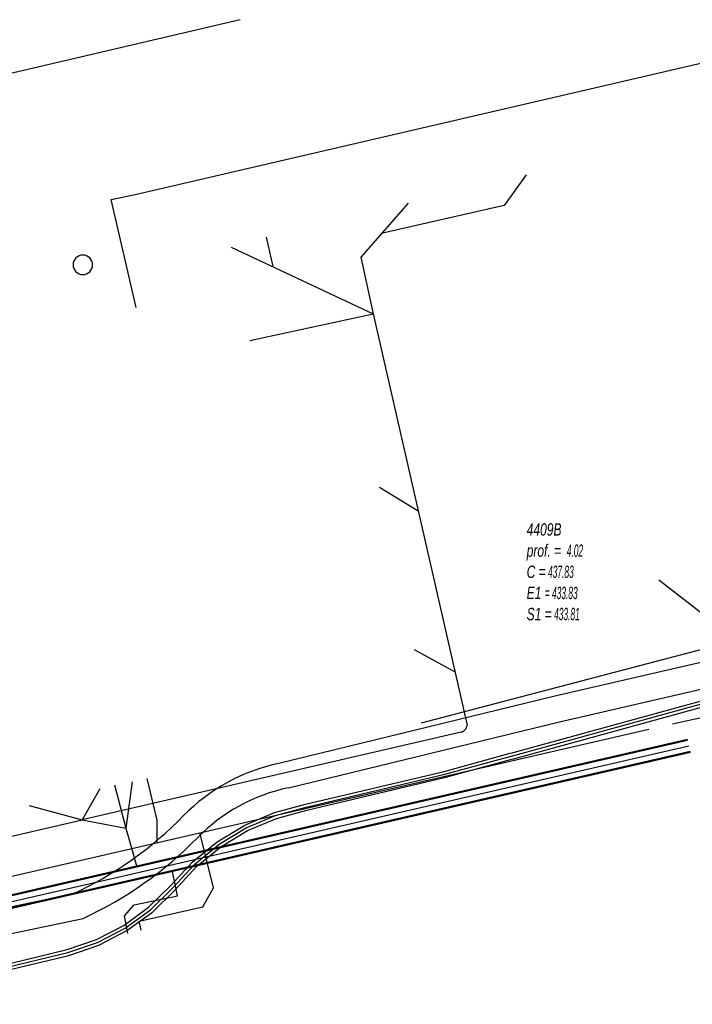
# Model space of a CAD drawing. Header units: metres. Extents: x 2695563 to 2696938, y 1260544 to 1262032.
# Tile 261 of 340: x 2696543 to 2696571, y 1261585 to 1261625. Entities that reach past the tile are written whole.
import ezdxf

# ---------------------------------------------------------------- set-up
doc = ezdxf.new("R2010")
doc.units = ezdxf.units.M
doc.header["$LTSCALE"] = 100
doc.linetypes.add('AUSGEZOGEN', pattern=[0])
for name, color, linetype in [('Eau potable_Cadastre des conduites_Ouvrage spécial_Ligne', 171, 'AUSGEZOGEN'), ('EU_Cadastre des conduites', 24, 'AUSGEZOGEN'), ('EU_Cadastre des conduites_Regard normalisé – Texte', 24, 'AUSGEZOGEN'), ('Réseau électrique_Cadastre des conduite_Bord du tracé', 1, 'AUSGEZOGEN'), ('Réseau électrique_Cadastre des conduite_Tronçon de tracé', 1, 'AUSGEZOGEN'), ('Télécommunications_SW_Cadastre des conduites_Bord du tracé', 94, 'AUSGEZOGEN')]:
    doc.layers.add(name, color=color, linetype=linetype)
doc.styles.add('ARIAL', font='arial.ttf')

# ---------------------------------------------------------------- blocks, each defined once
blk = doc.blocks.new('COMPLEXOBJECT_1563')
at = {"layer": 'EU_Cadastre des conduites', "color": 24, "linetype": 'AUSGEZOGEN', "transparency": 33554687}
for p, q in [((6556.839, 11613.003), (6560.675, 11596.229)), ((6560.432, 11595.935), (6544.977, 11592.362))]:
    blk.add_line(p, q, dxfattribs=at)
for centre, radius, start, end in [((6560.306, 11596.29), 0.376, 289.5667, 317.6392), ((6560.293, 11596.291), 0.387, 318.7679, 350.7441)]:
    blk.add_arc(centre, radius, start, end, dxfattribs=at)
blk = doc.blocks.new('COMPLEXOBJECT_1564')
at = {"layer": 'EU_Cadastre des conduites', "color": 24, "linetype": 'AUSGEZOGEN', "transparency": 33554687}
for p, q in [((6535.614, 11590.194), (6544.977, 11592.362)), ((6534.797, 11591.096), (6534.935, 11590.413))]:
    blk.add_line(p, q, dxfattribs=at)
for centre, radius, start, end in [((6535.407, 11590.72), 0.563, 212.9991, 240.6183), ((6535.409, 11590.72), 0.564, 240.4358, 291.275)]:
    blk.add_arc(centre, radius, start, end, dxfattribs=at)
blk = doc.blocks.new('COMPLEXOBJECT_1785')
at = {"layer": 'Réseau électrique_Cadastre des conduite_Bord du tracé', "color": 1, "linetype": 'AUSGEZOGEN', "transparency": 33554687}
blk.add_line((6591.073, 11604.559), (6590.087, 11604.347), dxfattribs=at)
for points in [[(6589.66, 11603.323), (6583.765, 11601.938), (6574.034, 11599.665), (6564.201, 11597.396), (6552.996, 11594.663)], [(6553.382, 11593.667), (6564.445, 11596.364), (6574.274, 11598.633), (6584.007, 11600.906), (6590.031, 11602.321)], [(6544.58, 11589.335), (6539.507, 11588.277), (6539.724, 11587.24), (6545.012, 11588.343)]]:
    blk.add_lwpolyline(points, dxfattribs=at)
for centre, radius, start, end in [((6589.606, 11603.881), 1.617, 285.2577, 24.8095), ((6589.29, 11604.078), 0.841, 296.1033, 18.6252), ((6554.556, 11587.207), 7.617, 101.8176, 135.6283), ((6554.886, 11586.524), 7.3, 101.8879, 135.5687), ((6538.187, 11603.198), 15.266, 294.7567, 315.6894), ((6538.46, 11602.568), 15.661, 294.7293, 315.7204)]:
    blk.add_arc(centre, radius, start, end, dxfattribs=at)

msp = doc.modelspace()

# ---------------------------------------------------------------- hatches: boundary and pattern name
at = {"layer": 'Réseau électrique_Cadastre des conduite_Bord du tracé', "lineweight": 18, "transparency": 33554687}
h = msp.add_hatch(dxfattribs=at)
h.set_pattern_fill('MUSTER', color=1, scale=6075, style=0, pattern_type=2)
h.set_pattern_definition([(0, (2708005, 1273150), (6075, 6075), [6075, -6075]), (90, (2708005, 1273150), (-6075, 6075), [6075, -6075])])
h.paths.add_polyline_path([(2696591.057, 1261604.157), (2696591.069, 1261604.12), (2696591.078, 1261604.082), (2696591.087, 1261604.044), (2696591.093, 1261604.005), (2696591.097, 1261603.966), (2696591.1, 1261603.927), (2696591.101, 1261603.888), (2696591.1, 1261603.849), (2696591.097, 1261603.81), (2696591.093, 1261603.771), (2696591.087, 1261603.733), (2696591.078, 1261603.695), (2696591.069, 1261603.657), (2696591.057, 1261603.619), (2696591.044, 1261603.583), (2696591.029, 1261603.547), (2696591.012, 1261603.511), (2696590.994, 1261603.477), (2696590.974, 1261603.443), (2696590.952, 1261603.411), (2696590.929, 1261603.379), (2696590.905, 1261603.348), (2696590.879, 1261603.319), (2696590.852, 1261603.291), (2696590.824, 1261603.264), (2696590.794, 1261603.238), (2696590.763, 1261603.214), (2696590.731, 1261603.192), (2696590.698, 1261603.171), (2696590.665, 1261603.151), (2696590.63, 1261603.133), (2696584.735, 1261601.748), (2696575.004, 1261599.475), (2696565.171, 1261597.206), (2696553.966, 1261594.473), (2696553.824, 1261594.442), (2696553.683, 1261594.408), (2696553.543, 1261594.372), (2696553.403, 1261594.333), (2696553.264, 1261594.291), (2696553.126, 1261594.247), (2696552.989, 1261594.2), (2696552.853, 1261594.15), (2696552.718, 1261594.098), (2696552.583, 1261594.043), (2696552.45, 1261593.986), (2696552.318, 1261593.926), (2696552.187, 1261593.864), (2696552.058, 1261593.799), (2696551.929, 1261593.732), (2696551.802, 1261593.662), (2696551.676, 1261593.59), (2696551.552, 1261593.515), (2696551.429, 1261593.439), (2696551.307, 1261593.359), (2696551.187, 1261593.278), (2696551.069, 1261593.194), (2696550.952, 1261593.108), (2696550.837, 1261593.02), (2696550.724, 1261592.93), (2696550.612, 1261592.837), (2696550.502, 1261592.743), (2696550.394, 1261592.646), (2696550.288, 1261592.547), (2696550.183, 1261592.447), (2696550.081, 1261592.344), (2696549.955, 1261592.216), (2696549.827, 1261592.09), (2696549.697, 1261591.965), (2696549.566, 1261591.841), (2696549.434, 1261591.719), (2696549.3, 1261591.599), (2696549.165, 1261591.48), (2696549.029, 1261591.363), (2696548.891, 1261591.247), (2696548.751, 1261591.134), (2696548.611, 1261591.021), (2696548.469, 1261590.911), (2696548.326, 1261590.802), (2696548.181, 1261590.695), (2696548.035, 1261590.589), (2696547.888, 1261590.485), (2696547.74, 1261590.383), (2696547.591, 1261590.283), (2696547.44, 1261590.185), (2696547.289, 1261590.088), (2696547.136, 1261589.993), (2696546.982, 1261589.9), (2696546.827, 1261589.808), (2696546.671, 1261589.719), (2696546.514, 1261589.631), (2696546.355, 1261589.546), (2696546.196, 1261589.462), (2696546.036, 1261589.38), (2696545.875, 1261589.3), (2696545.713, 1261589.221), (2696545.55, 1261589.145), (2696540.477, 1261588.087), (2696540.694, 1261587.05), (2696545.982, 1261588.153), (2696546.15, 1261588.231), (2696546.316, 1261588.312), (2696546.482, 1261588.394), (2696546.647, 1261588.478), (2696546.811, 1261588.565), (2696546.973, 1261588.653), (2696547.135, 1261588.743), (2696547.296, 1261588.835), (2696547.455, 1261588.929), (2696547.614, 1261589.025), (2696547.771, 1261589.122), (2696547.927, 1261589.222), (2696548.082, 1261589.323), (2696548.235, 1261589.426), (2696548.388, 1261589.531), (2696548.539, 1261589.638), (2696548.689, 1261589.747), (2696548.838, 1261589.857), (2696548.985, 1261589.969), (2696549.131, 1261590.083), (2696549.276, 1261590.198), (2696549.419, 1261590.315), (2696549.561, 1261590.434), (2696549.701, 1261590.555), (2696549.84, 1261590.677), (2696549.978, 1261590.801), (2696550.114, 1261590.926), (2696550.248, 1261591.053), (2696550.381, 1261591.182), (2696550.513, 1261591.312), (2696550.643, 1261591.444), (2696550.741, 1261591.542), (2696550.841, 1261591.638), (2696550.942, 1261591.732), (2696551.045, 1261591.824), (2696551.15, 1261591.915), (2696551.257, 1261592.003), (2696551.365, 1261592.089), (2696551.475, 1261592.173), (2696551.587, 1261592.255), (2696551.7, 1261592.335), (2696551.814, 1261592.413), (2696551.93, 1261592.488), (2696552.048, 1261592.562), (2696552.166, 1261592.633), (2696552.286, 1261592.701), (2696552.408, 1261592.768), (2696552.531, 1261592.832), (2696552.654, 1261592.894), (2696552.779, 1261592.954), (2696552.905, 1261593.011), (2696553.033, 1261593.066), (2696553.161, 1261593.118), (2696553.29, 1261593.168), (2696553.42, 1261593.215), (2696553.551, 1261593.26), (2696553.682, 1261593.303), (2696553.815, 1261593.343), (2696553.948, 1261593.38), (2696554.082, 1261593.415), (2696554.217, 1261593.447), (2696554.352, 1261593.477), (2696565.415, 1261596.174), (2696575.244, 1261598.443), (2696584.977, 1261600.716), (2696591.001, 1261602.131), (2696591.088, 1261602.157), (2696591.173, 1261602.188), (2696591.256, 1261602.224), (2696591.337, 1261602.265), (2696591.416, 1261602.31), (2696591.492, 1261602.359), (2696591.565, 1261602.412), (2696591.635, 1261602.47), (2696591.702, 1261602.531), (2696591.765, 1261602.596), (2696591.824, 1261602.664), (2696591.88, 1261602.736), (2696591.931, 1261602.81), (2696591.979, 1261602.888), (2696592.021, 1261602.967), (2696592.06, 1261603.05), (2696592.093, 1261603.134), (2696592.122, 1261603.22), (2696592.146, 1261603.307), (2696592.165, 1261603.396), (2696592.179, 1261603.485), (2696592.188, 1261603.575), (2696592.192, 1261603.666), (2696592.191, 1261603.756), (2696592.185, 1261603.847), (2696592.173, 1261603.937), (2696592.157, 1261604.026), (2696592.136, 1261604.114), (2696592.11, 1261604.201), (2696592.079, 1261604.286), (2696592.043, 1261604.369)], flags=0)

# ---------------------------------------------------------------- linework, layer by layer
at = {"layer": 'Eau potable_Cadastre des conduites_Ouvrage spécial_Ligne', "color": 7, "linetype": 'AUSGEZOGEN', "transparency": 33554687}
for start, end in [(90, 270), (270, 90)]:
    msp.add_arc((2696545.97, 1261614.81), 0.4, start, end, dxfattribs=at)
at = {"layer": 'EU_Cadastre des conduites', "color": 24, "linetype": 'AUSGEZOGEN', "transparency": 33554687}
for p, q in [((2696553.453, 1261615.933), (2696553.723, 1261614.747)), ((2696552.019, 1261615.534), (2696557.809, 1261612.813)), ((2696552.776, 1261611.728), (2696557.809, 1261612.813)), ((2696558.071, 1261605.745), (2696559.64, 1261604.781)), ((2696603.737, 1261603.592), (2696570.017, 1261596.075)), ((2696569.46, 1261601.962), (2696572.634, 1261599.5)), ((2696559.777, 1261596.134), (2696572.634, 1261599.5)), ((2696559.479, 1261599.114), (2696561.168, 1261598.19)), ((2696569.056, 1261595.86), (2696530.889, 1261587.043)), ((2696547.258, 1261593.599), (2696547.727, 1261591.833)), ((2696547.978, 1261593.716), (2696547.727, 1261591.833)), ((2696548.575, 1261593.854), (2696548.994, 1261592.159)), ((2696546.661, 1261593.436), (2696545.947, 1261592.172)), ((2696543.786, 1261592.757), (2696545.947, 1261592.172)), ((2696545.947, 1261592.172), (2696547.727, 1261591.833)), ((2696548.994, 1261592.159), (2696548.991, 1261591.219)), ((2696547.727, 1261591.833), (2696548.173, 1261590.259)), ((2696551.302, 1261589.396), (2696550.749, 1261591.606)), ((2696549.837, 1261589.075), (2696549.626, 1261590.071))]:
    msp.add_line(p, q, dxfattribs=at)
at = {"layer": 'EU_Cadastre des conduites', "linetype": 'AUSGEZOGEN', "transparency": 33554687}
for p, q in [((2696570.628, 1261595.444), (2696528.952, 1261585.864)), ((2696570.632, 1261595.425), (2696528.956, 1261585.845)), ((2696570.636, 1261595.405), (2696528.96, 1261585.825)), ((2696570.74, 1261594.957), (2696529.064, 1261585.377)), ((2696570.744, 1261594.937), (2696529.068, 1261585.357)), ((2696570.748, 1261594.918), (2696529.072, 1261585.338))]:
    msp.add_line(p, q, dxfattribs=at)
at = {"layer": 'EU_Cadastre des conduites', "color": 255, "transparency": 33554687}
msp.add_line((2696570.688, 1261595.181), (2696529.012, 1261585.601), dxfattribs=at)
at = {"layer": 'EU_Cadastre des conduites', "color": 24, "linetype": 'AUSGEZOGEN', "transparency": 33554687}
for points in [[(2696564.048, 1261618.485), (2696563.157, 1261617.23), (2696558.14, 1261616.087)], [(2696559.242, 1261617.328), (2696557.301, 1261615.117), (2696557.809, 1261612.813)], [(2696548.35, 1261587.668), (2696548.269, 1261588.037), (2696550.87, 1261588.624), (2696551.302, 1261589.396)], [(2696547.799, 1261587.541), (2696547.671, 1261588.256), (2696548.062, 1261588.704), (2696549.837, 1261589.075)]]:
    msp.add_lwpolyline(points, dxfattribs=at)
at = {"layer": 'Réseau électrique_Cadastre des conduite_Tronçon de tracé', "color": 1, "linetype": 'AUSGEZOGEN', "transparency": 33554687}
msp.add_lwpolyline([(2696548.15, 1261613.067), (2696547.131, 1261617.471), (2696548.11, 1261617.677), (2696578.712, 1261624.783)], dxfattribs=at)
at = {"layer": 'Télécommunications_SW_Cadastre des conduites_Bord du tracé', "linetype": 'AUSGEZOGEN', "transparency": 33554687}
for p, q in [((2696563.421, 1261594.894), (2696576.762, 1261598.562)), ((2696563.487, 1261594.652), (2696576.824, 1261598.32)), ((2696560.705, 1261594.15), (2696563.402, 1261594.888)), ((2696560.767, 1261593.908), (2696563.468, 1261594.646)), ((2696555.047, 1261592.806), (2696560.705, 1261594.15)), ((2696555.109, 1261592.564), (2696560.767, 1261593.908)), ((2696553.785, 1261592.469), (2696555.047, 1261592.806)), ((2696552.577, 1261591.955), (2696553.785, 1261592.469)), ((2696553.867, 1261592.232), (2696555.109, 1261592.564)), ((2696552.691, 1261591.732), (2696553.867, 1261592.232)), ((2696551.452, 1261591.276), (2696552.577, 1261591.955)), ((2696551.597, 1261591.071), (2696552.691, 1261591.732)), ((2696550.435, 1261590.445), (2696551.452, 1261591.276)), ((2696550.607, 1261590.263), (2696551.597, 1261591.071)), ((2696549.553, 1261589.488), (2696550.435, 1261590.445)), ((2696549.733, 1261589.314), (2696550.607, 1261590.263)), ((2696548.653, 1261588.604), (2696549.553, 1261589.488)), ((2696548.815, 1261588.412), (2696549.733, 1261589.314)), ((2696547.636, 1261587.867), (2696548.653, 1261588.604)), ((2696547.768, 1261587.653), (2696548.815, 1261588.412)), ((2696546.521, 1261587.289), (2696547.636, 1261587.867)), ((2696546.619, 1261587.059), (2696547.768, 1261587.653)), ((2696545.329, 1261586.883), (2696546.521, 1261587.289)), ((2696537.06, 1261584.891), (2696545.329, 1261586.883)), ((2696545.399, 1261586.643), (2696546.619, 1261587.059)), ((2696537.118, 1261584.649), (2696545.399, 1261586.643))]:
    msp.add_line(p, q, dxfattribs=at)
at = {"layer": 'Télécommunications_SW_Cadastre des conduites_Bord du tracé', "color": 255, "transparency": 33554687}
for p, q in [((2696563.454, 1261594.773), (2696576.793, 1261598.441)), ((2696560.736, 1261594.029), (2696563.435, 1261594.767)), ((2696555.078, 1261592.685), (2696560.736, 1261594.029)), ((2696553.826, 1261592.351), (2696555.078, 1261592.685)), ((2696552.634, 1261591.844), (2696553.826, 1261592.351)), ((2696551.525, 1261591.174), (2696552.634, 1261591.844)), ((2696550.521, 1261590.354), (2696551.525, 1261591.174)), ((2696549.643, 1261589.401), (2696550.521, 1261590.354)), ((2696548.734, 1261588.508), (2696549.643, 1261589.401)), ((2696547.702, 1261587.76), (2696548.734, 1261588.508)), ((2696546.57, 1261587.174), (2696547.702, 1261587.76)), ((2696545.364, 1261586.763), (2696546.57, 1261587.174)), ((2696537.089, 1261584.77), (2696545.364, 1261586.763))]:
    msp.add_line(p, q, dxfattribs=at)
at = {"layer": 'Télécommunications_SW_Cadastre des conduites_Bord du tracé', "color": 94, "linetype": 'AUSGEZOGEN', "transparency": 33554687}
msp.add_lwpolyline([(2696552.382, 1261624.809), (2696529.005, 1261619.344), (2696528.378, 1261619.173)], dxfattribs=at)

# ---------------------------------------------------------------- block references
at = {"layer": 'EU_Cadastre des conduites', "color": 24, "linetype": 'AUSGEZOGEN', "lineweight": -3, "transparency": 33554687}
for name in ['COMPLEXOBJECT_1563', 'COMPLEXOBJECT_1564']:
    msp.add_blockref(name, (2690000.97, 1249999.81), dxfattribs=at)
at = {"layer": 'Réseau électrique_Cadastre des conduite_Bord du tracé', "color": 1, "linetype": 'AUSGEZOGEN', "lineweight": -3, "transparency": 33554687}
msp.add_blockref('COMPLEXOBJECT_1785', (2690000.97, 1249999.81), dxfattribs=at)

# ---------------------------------------------------------------- texts
at = {"layer": 'EU_Cadastre des conduites_Regard normalisé – Texte', "color": 24, "transparency": 33554687, "insert": (2696564.071, 1261604.27), "char_height": 0.50641, "width": 2.83836, "attachment_point": 1, "line_spacing_factor": 1.024096, "style": 'ARIAL'}
msp.add_mtext('\\A1;{\\fArial|b0|i1|c0|p34;\\W0.69464;4409B}\\P{\\fArial|b0|i1|c0|p34;\\H0.99721x;\\W0.69464;prof. = \\W0.48625; 4.02}\\P{\\fArial|b0|i1|c0|p34;\\H0.99721x;\\W0.69464;C =\\W0.48625; 437.83}\\P{\\fArial|b0|i1|c0|p34;\\H0.99721x;\\W0.69464;E1 \\W0.48625;= 433.83}\\P{\\fArial|b0|i1|c0|p34;\\H0.99721x;\\W0.69464;S1 =\\W0.48625; 433.81}', dxfattribs=at)

doc.saveas('drawing.dxf')
